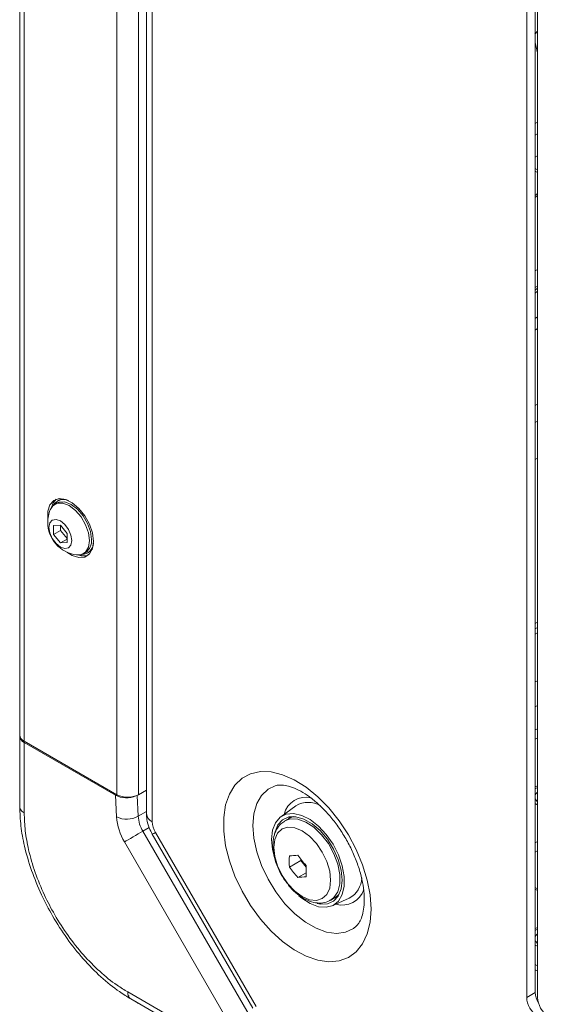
# Model space of a CAD drawing. Header units: millimetres. Extents: x 0 to 1118, y 0 to 864.
# Tile 262 of 512: x 453 to 470, y 148 to 181. Entities that reach past the tile are written whole.
import ezdxf

# ---------------------------------------------------------------- set-up
doc = ezdxf.new("R2010")
doc.units = ezdxf.units.MM

msp = doc.modelspace()

# ---------------------------------------------------------------- linework, layer by layer
at = {"color": 7, "linetype": 'Continuous', "lineweight": 15}
for p, q in [((452.8339, 157.1494), (452.8339, 203.4881)), ((456.9834, 201.9185), (456.9834, 154.5713)), ((469.7161, 194.0308), (469.7161, 148.7128)), ((469.4332, 148.5495), (469.4332, 193.8675)), ((469.7868, 148.5495), (469.7868, 193.4593)), ((469.7868, 180.2181), (469.6962, 180.1198)), ((469.7161, 179.8414), (469.7868, 179.5043)), ((469.7868, 177.2348), (469.7161, 177.194)), ((469.7161, 176.8046), (469.7868, 176.8454)), ((469.7868, 176.131), (469.7161, 176.0901)), ((469.7161, 174.8277), (469.7868, 174.8922)), ((469.7868, 174.8282), (469.7161, 174.7617)), ((469.7868, 172.4011), (469.7161, 172.3606)), ((469.7161, 171.8125), (469.7868, 171.8536)), ((469.7161, 171.7234), (469.7868, 171.7875)), ((469.7868, 171.6954), (469.7161, 171.6309)), ((469.7161, 170.7939), (469.7868, 170.8527)), ((469.7161, 170.415), (469.7868, 170.4763)), ((469.7868, 167.9884), (469.7161, 167.9476)), ((469.7161, 167.3889), (469.7868, 167.4297)), ((469.7161, 166.1797), (469.7868, 166.2205)), ((454.0506, 164.7525), (453.9834, 164.7137)), ((454.1124, 164.8415), (454.0699, 164.817)), ((454.1658, 164.0311), (453.9448, 164.0113)), ((453.9448, 164.0113), (453.9448, 163.7167)), ((454.3868, 163.7562), (454.1658, 164.0311)), ((454.1746, 164.0201), (454.1746, 163.8493)), ((454.1746, 163.8493), (453.9448, 163.7167)), ((453.9448, 163.7167), (454.1658, 163.4418)), ((454.1746, 163.8493), (454.3868, 163.5854)), ((454.3868, 163.4615), (454.3868, 163.7562)), ((454.3868, 163.5693), (454.1658, 163.4418)), ((454.1658, 163.4418), (454.3868, 163.4615)), ((454.9209, 163.0898), (454.988, 163.1286)), ((455.0536, 163.113), (455.096, 163.1375)), ((469.7868, 160.846), (469.7161, 160.8051)), ((469.7868, 160.6681), (469.7161, 160.6273)), ((452.8339, 157.1494), (452.8339, 157.1085)), ((452.8339, 154.8019), (452.8339, 157.1085)), ((452.9804, 156.9453), (456.0159, 155.1929)), ((452.9804, 156.9044), (455.9742, 155.1761)), ((456.723, 155.1929), (456.9834, 155.3432)), ((469.7161, 155.4482), (469.7868, 155.4849)), ((469.7868, 155.425), (469.7161, 155.388)), ((461.8791, 154.8291), (461.3818, 154.4699)), ((461.6653, 154.4205), (461.5155, 154.334)), ((457.174, 153.8978), (460.4673, 148.1936)), ((469.7161, 153.3075), (469.7868, 153.3483)), ((461.6644, 152.8216), (462.0351, 153.0356)), ((462.0351, 153.0835), (462.0351, 153.0356)), ((462.0351, 153.0356), (462.2102, 152.8178)), ((461.9384, 152.4808), (462.2082, 152.6365)), ((469.7868, 152.1069), (469.7161, 152.1477)), ((463.0154, 151.7359), (463.1651, 151.8223)), ((463.0663, 151.5521), (463.626, 151.8032)), ((463.2179, 151.8126), (463.1371, 151.8061)), ((463.8496, 150.8803), (463.8721, 150.901)), ((469.7868, 150.7817), (469.7161, 150.7446)), ((469.7868, 150.2255), (469.7161, 150.2622)), ((469.7868, 149.5854), (469.7161, 149.6262)), ((456.3884, 148.5507), (456.3937, 148.5494)), ((456.6825, 148.3778), (456.473, 148.4987)), ((460.9769, 145.8987), (456.473, 148.4987))]:
    msp.add_line(p, q, dxfattribs=at)
at = {"color": 9, "linetype": 'Continuous', "lineweight": 0}
for p, q in [((452.9804, 203.284), (452.9804, 156.9453)), ((456.0159, 155.1929), (456.0159, 201.5316)), ((456.723, 201.5316), (456.723, 155.1929)), ((457.1738, 154.3059), (457.1738, 201.6532)), ((469.7161, 175.716), (469.7868, 175.6741)), ((469.7868, 175.5823), (469.7161, 175.6242)), ((469.7868, 160.499), (469.7161, 160.4582)), ((469.7161, 158.8876), (469.7868, 158.9285)), ((469.7868, 158.112), (469.7161, 158.0712)), ((469.7161, 157.3159), (469.7868, 157.3567)), ((452.9804, 156.9044), (452.9804, 154.5981)), ((469.7868, 157.0505), (469.7161, 157.0097)), ((456.0057, 154.4629), (455.9742, 155.1761)), ((456.682, 155.1717), (456.7123, 154.4846)), ((456.7123, 154.4846), (456.9834, 154.641)), ((457.0724, 154.1129), (456.8669, 153.9943)), ((456.8669, 153.9943), (460.386, 147.8991)), ((460.5706, 148.2533), (457.2773, 153.9575)), ((459.7825, 147.5506), (456.2634, 153.6459)), ((469.7161, 153.6155), (469.7868, 153.6563)), ((469.7868, 152.0541), (469.7161, 152.0949)), ((469.7868, 149.4163), (469.7161, 149.4571)), ((456.3698, 148.7274), (460.8689, 146.1301)), ((456.3897, 148.6091), (456.4216, 148.5855)), ((469.4332, 148.5495), (469.7161, 148.7128))]:
    msp.add_line(p, q, dxfattribs=at)
at = {"color": 7, "linetype": 'Continuous', "lineweight": 15, "flags": 128}
for points in [[(455.2494, 163.4946), (455.216, 163.7696), (455.1189, 164.0587), (454.9665, 164.3362), (454.7726, 164.5774), (454.5543, 164.761), (454.3309, 164.8706), (454.1225, 164.8965), (453.9474, 164.8363), (453.8212, 164.6955), (453.7552, 164.4865), (453.7552, 164.2279), (453.7563, 164.2195)], [(453.8334, 164.5337), (453.9159, 164.6613), (454.0625, 164.746), (454.2473, 164.748), (454.4522, 164.6673), (454.657, 164.5115), (454.8418, 164.2961), (454.9885, 164.0421), (455.0826, 163.7743), (455.1151, 163.5191)], [(454.0226, 164.8745), (453.9273, 164.7567), (453.8721, 164.6072)], [(454.0506, 164.7525), (454.1297, 164.7848), (454.3145, 164.7868), (454.5193, 164.706), (454.7242, 164.5503), (454.909, 164.3349), (455.0556, 164.0809), (455.1498, 163.8131), (455.1823, 163.5578)], [(454.1124, 164.8415), (454.1953, 164.8754), (454.2687, 164.8869)], [(454.539, 163.521), (454.5106, 163.3725), (454.4297, 163.2794), (454.3086, 163.2558), (454.1658, 163.3055), (454.023, 163.4207), (453.9019, 163.584), (453.821, 163.7706), (453.7926, 163.9519), (453.821, 164.1004), (453.9019, 164.1935), (454.023, 164.217), (454.1658, 164.1674), (454.3086, 164.0521), (454.4297, 163.8888), (454.5106, 163.7023), (454.539, 163.521)], [(454.3793, 163.1402), (454.5543, 163.0307), (454.7726, 162.9622), (454.9665, 162.9796), (455.1189, 163.0812), (455.216, 163.2581), (455.2494, 163.4946)], [(455.1151, 163.5191), (455.0826, 163.3012), (454.9885, 163.1422), (454.8418, 163.0575), (454.6899, 163.0499)], [(455.2135, 163.2502), (455.167, 163.1925), (455.096, 163.1375)], [(469.7868, 155.2803), (469.7403, 155.2302), (469.7161, 155.1872)], [(469.7868, 155.2798), (469.7403, 155.2296), (469.7161, 155.1867)], [(469.7161, 155.0522), (469.7403, 155.0092), (469.7868, 154.9591)], [(469.7868, 154.8688), (469.7702, 154.8765), (469.7161, 154.9055)], [(461.0805, 153.7286), (461.1127, 154.0278), (461.2075, 154.2737), (461.3597, 154.4531), (461.5612, 154.5563), (461.8012, 154.5778), (462.0666, 154.5163), (462.3432, 154.3753), (462.616, 154.1622), (462.8704, 153.8886), (463.0926, 153.5693), (463.2707, 153.2214), (463.3951, 152.8637), (463.459, 152.5155), (463.459, 152.1956), (463.3951, 151.9212), (463.2707, 151.707), (463.0926, 151.5648), (462.8704, 151.502), (462.616, 151.5221), (462.3432, 151.6241), (462.0666, 151.8024), (461.9762, 151.8772)], [(462.5771, 151.6272), (462.6687, 151.6093), (462.9064, 151.6161), (463.1074, 151.7057), (463.2599, 151.8728), (463.3551, 152.1077), (463.3875, 152.3968), (463.3551, 152.7233), (463.2599, 153.0681), (463.1074, 153.4113), (462.9064, 153.7329), (462.6687, 154.0142), (462.408, 154.2389), (462.1395, 154.3939), (461.8789, 154.4702), (461.6411, 154.4634), (461.4402, 154.3738), (461.2877, 154.2067), (461.1925, 153.9717), (461.1801, 153.9139)], [(461.6373, 154.4043), (461.6412, 154.4108), (461.6832, 154.471)], [(461.8104, 154.4767), (461.7391, 154.4554), (461.6653, 154.4205)], [(461.1497, 153.2263), (461.1127, 153.3922), (461.0805, 153.7286)], [(463.1651, 151.8223), (463.1884, 151.8366), (463.2864, 151.9198)], [(469.7161, 150.8049), (469.7702, 150.8339), (469.7868, 150.8416)], [(469.7868, 150.637), (469.7403, 150.5868), (469.7161, 150.5439)], [(469.7868, 150.6365), (469.7403, 150.5863), (469.7161, 150.5434)], [(469.7161, 150.4089), (469.7403, 150.3659), (469.7868, 150.3157)]]:
    msp.add_lwpolyline(points, dxfattribs=at)
at = {"color": 9, "linetype": 'Continuous', "lineweight": 0, "flags": 128}
for points in [[(464.3359, 151.4411), (464.3046, 151.9066), (464.2116, 152.3962), (464.0592, 152.8972), (463.8514, 153.3966), (463.5936, 153.8814), (463.2925, 154.3392), (462.9558, 154.758), (462.5923, 155.127), (462.2114, 155.4367), (461.823, 155.679), (461.437, 155.8477), (461.0636, 155.9384), (460.7124, 155.9487), (460.3925, 155.8784), (460.1121, 155.7292), (459.8785, 155.5052), (459.6979, 155.212), (459.5748, 154.8572), (459.5124, 154.4501), (459.5124, 154.0012), (459.5748, 153.5221), (459.6979, 153.0252), (459.8785, 152.5234), (460.1121, 152.0297), (460.3925, 151.5568), (460.7124, 151.1171), (461.0636, 150.7219), (461.437, 150.3814), (461.823, 150.1045), (462.2114, 149.8984), (462.5923, 149.7683), (462.9558, 149.7176), (463.2925, 149.7477), (463.5936, 149.8578), (463.8514, 150.045), (464.0592, 150.3045), (464.2116, 150.6295), (464.3046, 151.0117), (464.3359, 151.4411)], [(461.1956, 155.4855), (460.9633, 155.3708), (460.7528, 155.1705), (460.5972, 154.8993), (460.5016, 154.5665), (460.4693, 154.1835), (460.5016, 153.7632), (460.5972, 153.3201), (460.7528, 152.8691), (460.9633, 152.4257), (461.2215, 152.005), (461.5185, 151.6212), (461.8442, 151.2875), (462.1875, 151.0151), (462.5368, 150.8135), (462.8802, 150.6894), (463.2059, 150.6471), (463.5029, 150.688), (463.761, 150.8107), (463.8496, 150.8803)], [(461.5116, 154.3317), (461.6972, 154.3972), (461.9377, 154.389), (462.1989, 154.2958), (462.4642, 154.1233), (462.7171, 153.8825), (462.9416, 153.5884), (463.1236, 153.2595), (463.2517, 152.9165), (463.3178, 152.581), (463.3178, 152.274), (463.2517, 152.0148), (463.1236, 151.8197), (463.0098, 151.7327)], [(456.8669, 153.9943), (456.7932, 153.9517), (456.7126, 153.9052), (456.6284, 153.8566), (456.5437, 153.8077), (456.4619, 153.7605), (456.386, 153.7166), (456.319, 153.6779), (456.2634, 153.6459)], [(457.2773, 153.9575), (457.2228, 153.9259), (457.1879, 153.9058), (457.1742, 153.8979), (457.174, 153.8978)], [(461.1505, 153.4673), (461.1823, 153.1704), (461.2754, 152.8571), (461.4235, 152.5488), (461.6165, 152.2663), (461.8413, 152.0291), (462.0825, 151.8531), (462.3237, 151.7506), (462.5484, 151.7283), (462.7414, 151.7879), (462.8895, 151.9253), (462.9826, 152.1311), (463.0144, 152.3913), (462.9826, 152.6882), (462.8895, 153.0015), (462.7414, 153.3098), (462.5484, 153.5923), (462.3237, 153.8295), (462.0825, 154.0054), (461.8413, 154.108), (461.6165, 154.1303), (461.4235, 154.0707), (461.2754, 153.9333), (461.1823, 153.7275), (461.1505, 153.4673)]]:
    msp.add_lwpolyline(points, dxfattribs=at)
at = {"color": 7, "linetype": 'Continuous', "lineweight": 15}
for centre, radius, start, end in [((454.2698, 164.476), 0.3899, 63.22455, 147.97659), ((454.8331, 164.1216), 1.0813, 157.60171, 180), ((454.8331, 164.1216), 1.0813, 180, 262.39291), ((454.8583, 163.4566), 0.3899, 272.01812, 356.7691), ((454.7301, 163.5039), 0.4554, 304.50738, 6.80449), ((454.9312, 163.484), 0.4651, 250.12414, 288.62728), ((453.0841, 157.1743), 0.2515, 185.69325, 245.62714), ((453.0841, 157.1335), 0.2515, 185.69325, 245.62714), ((456.3694, 155.8753), 0.7685, 242.60998, 297.39002), ((462.2883, 154.1469), 0.7955, 60.48735, 120.95703), ((465.3152, 153.0043), 3.6553, 177.13538, 182.86462), ((461.4223, 157.4395), 4.2594, 273.25901, 276.96015), ((465.6486, 155.9134), 4.5897, 216.06361, 221.52519), ((465.3749, 155.5238), 4.5901, 216.06415, 221.52519), ((465.8632, 152.688), 3.6553, 177.13538, 182.86462), ((461.6962, 156.7346), 4.2607, 273.25964, 276.95963), ((463.2461, 152.4923), 0.7869, 298.86631, 357.91936), ((470.2008, 148.5844), 0.7684, 182.60563, 237.39449), ((470.4348, 148.7371), 0.7191, 181.93573, 210.57839), ((470.5544, 148.5845), 0.7684, 182.60554, 237.39446)]:
    msp.add_arc(centre, radius, start, end, dxfattribs=at)
at = {"color": 9, "linetype": 'Continuous', "lineweight": 0}
for centre, radius, start, end in [((462.2156, 154.3637), 0.7497, 76.98307, 165.84501), ((457.3087, 154.6037), 0.3269, 185.69402, 245.62489), ((456.3369, 155.1978), 0.8061, 245.74507, 297.76432), ((457.847, 154.5944), 1.846, 184.08528, 210.92142), ((457.8171, 154.5635), 1.1076, 184.08558, 210.9207), ((457.8948, 154.3306), 0.7215, 181.9577, 211.14281), ((463.3997, 152.3103), 0.7359, 253.15408, 342.25052)]:
    msp.add_arc(centre, radius, start, end, dxfattribs=at)
at = {"color": 7, "linetype": 'Continuous', "lineweight": 15}
msp.add_ellipse((456.3277, 155.3802), major_axis=(0.5003, -0.0006), ratio=0.5772866, start_param=3.928362, end_param=5.3852588, dxfattribs=at)
for points, knots in [([(461.195, 155.4842), (461.1971, 155.4852), (461.2325, 155.5034), (461.3311, 155.5139), (461.5177, 155.5053), (461.7552, 155.4417), (462.0304, 155.3157), (462.3226, 155.1294), (462.6217, 154.8846), (462.9171, 154.5859), (463.1981, 154.2407), (463.4546, 153.8589), (463.6777, 153.4522), (463.86, 153.034), (463.9962, 152.6185), (464.083, 152.2208), (464.1137, 151.9332), (464.1158, 151.7842), (464.1163, 151.7472)], [0, 0, 0, 0, 0.0045026, 0.0761232, 0.142284, 0.2128789, 0.2811345, 0.349205, 0.4177655, 0.4870662, 0.5570272, 0.6274472, 0.6980845, 0.7686669, 0.8388775, 0.9084712, 0.9772399, 1, 1, 1, 1]), ([(456.4731, 148.4987), (456.3478, 148.5756), (456.0158, 148.7792), (455.4865, 149.2092), (454.9071, 149.7981), (454.3738, 150.4744), (453.9155, 151.187), (453.5239, 151.9389), (453.2078, 152.7109), (452.9854, 153.4709), (452.8573, 154.1754), (452.8418, 154.593), (452.834, 154.8018)], [0, 0, 0, 0, 0.065799, 0.1743475, 0.2828925, 0.3913457, 0.4997944, 0.5968723, 0.705542, 0.8142122, 0.9070961, 1, 1, 1, 1]), ([(456.9834, 154.5713), (456.9867, 154.5074), (456.9948, 154.3509), (457.0589, 154.1204), (457.1386, 153.9663), (457.174, 153.8978)], [0, 0, 0, 0, 0.2771123, 0.6789332, 1, 1, 1, 1]), ([(461.5156, 154.3238), (461.469, 154.2962), (461.3563, 154.2294), (461.234, 154.0524), (461.1413, 153.8184), (461.1302, 153.6332), (461.1243, 153.535)], [0, 0, 0, 0, 0.1819134, 0.4402105, 0.7030132, 1, 1, 1, 1]), ([(461.1243, 153.535), (461.1262, 153.48), (461.1315, 153.3237), (461.1875, 153.0526), (461.3077, 152.7356), (461.443, 152.4778), (461.5482, 152.3454), (461.5831, 152.3015)], [0, 0, 0, 0, 0.13484185, 0.38319753, 0.63064732, 0.87743513, 1, 1, 1, 1]), ([(461.5831, 152.3015), (461.6169, 152.2549), (461.7184, 152.1152), (461.9232, 151.9276), (462.1841, 151.7525), (462.4491, 151.6529), (462.6983, 151.6341), (462.8875, 151.6631), (462.976, 151.7223), (463.0024, 151.7399)], [0, 0, 0, 0, 0.0888946, 0.2663932, 0.4464788, 0.6298421, 0.7868697, 0.9363966, 1, 1, 1, 1]), ([(464.1163, 151.7472), (464.1151, 151.6917), (464.1117, 151.5307), (464.0754, 151.3019), (464.0046, 151.0914), (463.9245, 150.9534), (463.873, 150.9062), (463.85, 150.8851)], [0, 0, 0, 0, 0.1209404, 0.3505732, 0.5798252, 0.8124432, 1, 1, 1, 1]), ([(456.6826, 148.3777), (456.6833, 148.3773), (456.6878, 148.3747), (456.7192, 148.3565), (456.7522, 148.3375), (456.7764, 148.3235)], [0, 0, 0, 0, 0.051232, 0.3045651, 1, 1, 1, 1])]:
    msp.add_open_spline(points, degree=3, knots=knots, dxfattribs=at)
at = {"color": 9, "linetype": 'Continuous', "lineweight": 0}
for points, knots in [([(452.8339, 154.8019), (452.8358, 154.783), (452.8395, 154.7453), (452.8694, 154.691), (452.9148, 154.6404), (452.9585, 154.6122), (452.9804, 154.5981)], [0, 0, 0, 0, 0.2500048, 0.5, 0.7499926, 1, 1, 1, 1]), ([(452.9805, 154.5981), (452.9877, 154.4038), (453.0021, 154.0153), (453.121, 153.3571), (453.3273, 152.6473), (453.6205, 151.928), (453.9842, 151.229), (454.4109, 150.567), (454.9086, 149.9381), (455.4499, 149.3896), (455.9442, 148.9886), (456.2531, 148.7991), (456.3698, 148.7275)], [0, 0, 0, 0, 0.0929147, 0.1858151, 0.2944777, 0.4031618, 0.5002013, 0.6086253, 0.7170442, 0.8255689, 0.9340812, 1, 1, 1, 1]), ([(456.4731, 148.4987), (456.4577, 148.5097), (456.4268, 148.5318), (456.3947, 148.5849), (456.3737, 148.6496), (456.3711, 148.7015), (456.3698, 148.7275)], [0, 0, 0, 0, 0.2500067, 0.5000063, 0.7500013, 1, 1, 1, 1])]:
    msp.add_open_spline(points, degree=3, knots=knots, dxfattribs=at)

doc.saveas('drawing.dxf')
